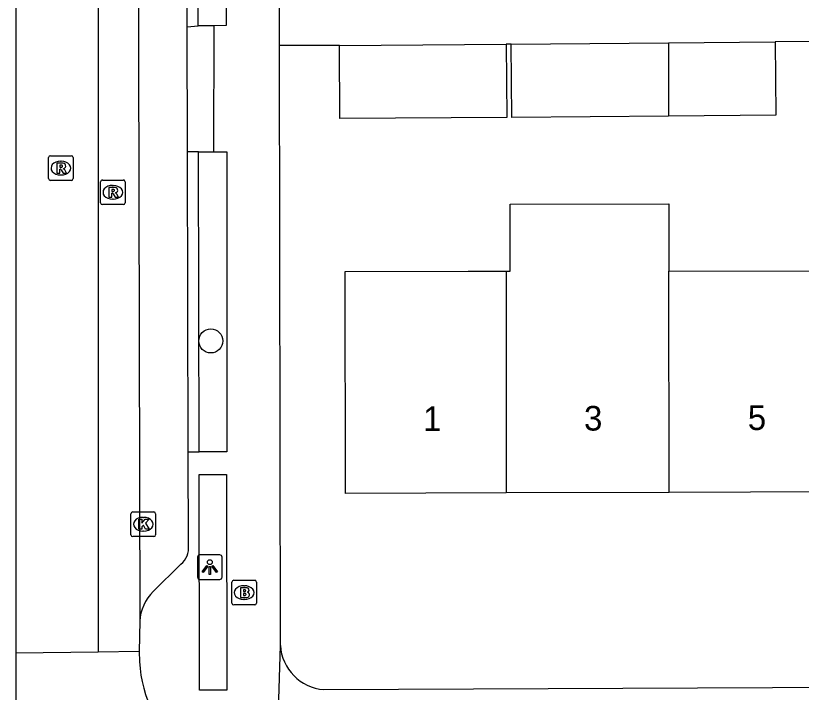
# Model space of a CAD drawing. Extents: x 160732 to 162105, y 387428 to 388479.
# Drawn here: x 161302.46 to 161334.36, y 387913.55 to 387941.02 of the extents above; entities that cross this region are included whole.
import ezdxf

# ---------------------------------------------------------------- set-up
doc = ezdxf.new("R2010")
doc.units = 0
for name, color, linetype in [('IMGEO_Boom', 7, 'Continuous'), ('IMGEO_Brandkraan', 7, 'Continuous'), ('IMGEO_Kolk', 7, 'Continuous'), ('IMGEO_Lichtpunt', 7, 'Continuous'), ('IMGEO_Pand', 7, 'Continuous'), ('IMGEO_Pand_nummerreeks', 7, 'Continuous'), ('IMGEO_Rijbaan_lokaal_gesloten', 7, 'Continuous'), ('IMGEO_Rijbaan_lokaal_open', 7, 'Continuous'), ('IMGEO_Rioolput', 7, 'Continuous'), ('IMGEO_Voetpad_open', 7, 'Continuous')]:
    doc.layers.add(name, color=color, linetype=linetype)

msp = doc.modelspace()

# ---------------------------------------------------------------- linework, layer by layer
at = {"layer": 'IMGEO_Boom'}
msp.add_circle((161310.385, 387927.818), 0.489, dxfattribs=at)
at = {"layer": 'IMGEO_Brandkraan'}
for p, q in [((161311.239, 387917.174), (161311.239, 387918.026)), ((161311.314, 387918.1), (161312.166, 387918.1)), ((161312.24, 387918.026), (161312.24, 387917.174)), ((161311.727, 387917.88), (161311.752, 387917.88)), ((161312.166, 387917.1), (161311.314, 387917.1)), ((161311.75, 387917.32), (161311.725, 387917.32))]:
    msp.add_line(p, q, dxfattribs=at)
for points in [[(161311.239, 387917.174), (161311.239, 387918.026)], [(161311.314, 387918.1), (161312.166, 387918.1)], [(161312.24, 387918.026), (161312.24, 387917.174)], [(161311.587, 387917.8), (161311.587, 387917.4), (161311.8, 387917.4)], [(161311.818, 387917.8), (161311.587, 387917.8)], [(161311.766, 387917.719), (161311.712, 387917.719), (161311.712, 387917.643)], [(161311.712, 387917.643), (161311.765, 387917.643)], [(161311.774, 387917.567), (161311.712, 387917.567), (161311.712, 387917.486)], [(161311.712, 387917.486), (161311.774, 387917.486)], [(161312.166, 387917.1), (161311.314, 387917.1)]]:
    msp.add_lwpolyline(points, dxfattribs=at)
for centre, radius, start, end in [((161311.316, 387918.024), 0.0765, 91.552, 178.448), ((161311.316, 387918.024), 0.0765, 91.552, 178.448), ((161312.164, 387918.024), 0.0765, 1.552, 88.448), ((161312.164, 387918.024), 0.0765, 1.552, 88.448), ((161311.767, 387917.681), 0.0379, 267.8285, 90.9355), ((161311.822, 387917.655), 0.145, 59.4692, 91.5367), ((161311.847, 387917.702), 0.0922, 285.5137, 58.1501), ((161311.775, 387917.526), 0.0404, 269.8759, 90.5077), ((161311.806, 387917.651), 0.251, 268.6676, 293.5347), ((161311.852, 387917.51), 0.105, 301.3115, 78.989), ((161311.316, 387917.176), 0.0765, 181.552, 268.448), ((161311.316, 387917.176), 0.0765, 181.552, 268.448), ((161312.164, 387917.176), 0.0765, 271.552, 358.448), ((161312.164, 387917.176), 0.0765, 271.552, 358.448)]:
    msp.add_arc(centre, radius, start, end, dxfattribs=at)
for centre, major_axis, ratio, start_param, end_param in [((161311.726, 387917.6), (-0.387, 0.002), 0.722429, 4.712389, 7.853982), ((161311.751, 387917.6), (-0.39, 0.002), 0.717154, 1.570796, 4.712389)]:
    msp.add_ellipse(centre, major_axis=major_axis, ratio=ratio, start_param=start_param, end_param=end_param, dxfattribs=at)
at = {"layer": 'IMGEO_Kolk'}
for p, q in [((161307.218, 387920.876), (161308.07, 387920.876)), ((161307.143, 387919.95), (161307.143, 387920.802)), ((161307.631, 387920.656), (161307.656, 387920.656)), ((161308.144, 387920.802), (161308.144, 387919.95)), ((161307.654, 387920.096), (161307.629, 387920.096)), ((161308.07, 387919.876), (161307.218, 387919.876))]:
    msp.add_line(p, q, dxfattribs=at)
for points in [[(161307.218, 387920.876), (161308.07, 387920.876)], [(161307.143, 387919.95), (161307.143, 387920.802)], [(161307.464, 387920.576), (161307.587, 387920.576), (161307.587, 387920.425), (161307.717, 387920.576), (161307.881, 387920.576), (161307.735, 387920.425), (161307.888, 387920.176), (161307.736, 387920.176), (161307.651, 387920.34), (161307.587, 387920.273), (161307.587, 387920.176), (161307.464, 387920.176), (161307.464, 387920.576)], [(161308.144, 387920.802), (161308.144, 387919.95)], [(161308.07, 387919.876), (161307.218, 387919.876)]]:
    msp.add_lwpolyline(points, dxfattribs=at)
for centre, start, end in [((161307.22, 387920.8), 91.552, 178.448), ((161307.22, 387920.8), 91.552, 178.448), ((161308.068, 387920.8), 1.552, 88.448), ((161308.068, 387920.8), 1.552, 88.448), ((161307.22, 387919.952), 181.552, 268.448), ((161307.22, 387919.952), 181.552, 268.448), ((161308.068, 387919.952), 271.552, 358.448), ((161308.068, 387919.952), 271.552, 358.448)]:
    msp.add_arc(centre, 0.0765, start, end, dxfattribs=at)
for centre, major_axis, ratio, start_param, end_param in [((161307.63, 387920.376), (-0.387, 0.002), 0.722429, 4.712389, 7.853982), ((161307.655, 387920.376), (-0.39, 0.002), 0.717154, 1.570796, 4.712389)]:
    msp.add_ellipse(centre, major_axis=major_axis, ratio=ratio, start_param=start_param, end_param=end_param, dxfattribs=at)
at = {"layer": 'IMGEO_Lichtpunt'}
for p, q in [((161309.846, 387919.038), (161309.846, 387918.231)), ((161309.846, 387919.038), (161309.846, 387918.231)), ((161310.748, 387919.133), (161309.94, 387919.133)), ((161310.748, 387919.133), (161309.94, 387919.133)), ((161310.842, 387918.231), (161310.842, 387919.038)), ((161310.842, 387918.231), (161310.842, 387919.038)), ((161309.94, 387918.137), (161310.748, 387918.137)), ((161309.94, 387918.137), (161310.748, 387918.137))]:
    msp.add_line(p, q, dxfattribs=at)
for points in [[(161310.22, 387918.702), (161310.259, 387918.674), (161310.071, 387918.412), (161310.033, 387918.439), (161310.22, 387918.702)], [(161310.322, 387918.654), (161310.369, 387918.654), (161310.369, 387918.332), (161310.322, 387918.332), (161310.322, 387918.654)], [(161310.432, 387918.674), (161310.47, 387918.701), (161310.657, 387918.439), (161310.618, 387918.411), (161310.432, 387918.674)]]:
    msp.add_lwpolyline(points, dxfattribs=at)
msp.add_circle((161310.345, 387918.836), 0.0994, dxfattribs=at)
for centre, start, end in [((161309.94, 387919.038), 90, 180), ((161309.94, 387919.038), 90, 180), ((161310.748, 387919.038), 0, 90), ((161310.748, 387919.038), 0, 90), ((161309.94, 387918.231), 180, 270), ((161309.94, 387918.231), 180, 270), ((161310.748, 387918.231), 270, 0), ((161310.748, 387918.231), 270, 360)]:
    msp.add_arc(centre, 0.0946, start, end, dxfattribs=at)
at = {"layer": 'IMGEO_Pand'}
for points in [[(161315.611, 387939.817), (161322.381, 387939.86)], [(161322.381, 387939.86), (161322.4, 387936.887), (161315.63, 387936.844), (161315.611, 387939.817)], [(161322.583, 387939.86), (161328.967, 387939.916)], [(161328.97, 387936.943), (161322.602, 387936.887), (161322.583, 387939.86)], [(161328.967, 387939.916), (161333.301, 387939.954)], [(161328.967, 387939.916), (161328.97, 387936.943)], [(161333.301, 387939.954), (161333.327, 387936.981), (161328.97, 387936.943)], [(161322.371, 387930.648), (161322.542, 387930.648), (161322.539, 387933.37), (161328.975, 387933.378), (161328.978, 387930.656)], [(161322.382, 387921.648), (161315.849, 387921.627), (161315.838, 387930.64), (161320.838, 387930.646), (161322.371, 387930.648)], [(161322.371, 387930.648), (161322.382, 387921.648)], [(161328.978, 387930.656), (161335.585, 387930.665)], [(161328.989, 387921.67), (161328.978, 387930.656)], [(161328.989, 387921.67), (161322.382, 387921.648)], [(161335.596, 387921.691), (161328.989, 387921.67)]]:
    msp.add_lwpolyline(points, dxfattribs=at)
at = {"layer": 'IMGEO_Rijbaan_lokaal_gesloten'}
for points in [[(161307.202, 388043.801), (161307.5, 387916.435)], [(161302.464, 387992.392), (161302.464, 387915.139)], [(161305.805, 387992.439), (161305.805, 387915.186)], [(161307.5, 387916.435), (161307.47, 387915.209)], [(161305.805, 387915.186), (161302.464, 387915.139)], [(161302.464, 387915.139), (161302.479, 387897.971)], [(161307.47, 387915.209), (161305.805, 387915.186)]]:
    msp.add_lwpolyline(points, dxfattribs=at)
at = {"layer": 'IMGEO_Rijbaan_lokaal_open'}
msp.add_lwpolyline([(161307.47, 387915.209), (161307.486, 387914.801)], dxfattribs=at)
msp.add_arc((161313.392, 387915.228), 5.922, 184.1362, 266.4356, dxfattribs=at)
at = {"layer": 'IMGEO_Rioolput'}
for p, q in [((161303.797, 387934.408), (161303.797, 387935.26)), ((161303.872, 387935.334), (161304.724, 387935.334)), ((161304.798, 387935.26), (161304.798, 387934.408)), ((161304.285, 387935.114), (161304.31, 387935.114)), ((161304.724, 387934.334), (161303.872, 387934.334)), ((161304.308, 387934.554), (161304.283, 387934.554)), ((161305.908, 387933.425), (161305.908, 387934.277)), ((161305.983, 387934.351), (161306.835, 387934.351)), ((161306.909, 387934.277), (161306.909, 387933.425)), ((161306.396, 387934.131), (161306.421, 387934.131)), ((161306.835, 387933.351), (161305.983, 387933.351)), ((161306.419, 387933.571), (161306.394, 387933.571))]:
    msp.add_line(p, q, dxfattribs=at)
for points in [[(161303.797, 387934.408), (161303.797, 387935.26)], [(161303.872, 387935.334), (161304.724, 387935.334)], [(161304.798, 387935.26), (161304.798, 387934.408)], [(161304.386, 387935.032), (161304.134, 387935.034), (161304.134, 387934.634)], [(161304.312, 387934.953), (161304.258, 387934.953), (161304.258, 387934.872)], [(161304.134, 387934.634), (161304.258, 387934.634), (161304.258, 387934.796), (161304.269, 387934.796)], [(161304.258, 387934.872), (161304.31, 387934.872)], [(161304.316, 387934.767), (161304.387, 387934.634), (161304.527, 387934.634), (161304.462, 387934.76)], [(161304.724, 387934.334), (161303.872, 387934.334)], [(161305.908, 387933.425), (161305.908, 387934.277)], [(161305.983, 387934.351), (161306.835, 387934.351)], [(161306.909, 387934.277), (161306.909, 387933.425)], [(161306.497, 387934.049), (161306.245, 387934.051), (161306.245, 387933.651)], [(161306.423, 387933.97), (161306.369, 387933.97), (161306.369, 387933.889)], [(161306.245, 387933.651), (161306.369, 387933.651), (161306.369, 387933.813), (161306.38, 387933.813)], [(161306.369, 387933.889), (161306.421, 387933.889)], [(161306.427, 387933.784), (161306.498, 387933.651), (161306.638, 387933.651), (161306.573, 387933.777)], [(161306.835, 387933.351), (161305.983, 387933.351)]]:
    msp.add_lwpolyline(points, dxfattribs=at)
for centre, radius, start, end in [((161303.874, 387935.258), 0.0765, 91.552, 178.448), ((161303.874, 387935.258), 0.0765, 91.552, 178.448), ((161304.722, 387935.258), 0.0765, 1.552, 88.448), ((161304.722, 387935.258), 0.0765, 1.552, 88.448), ((161304.318, 387934.857), 0.0964, 77.0061, 93.1865), ((161304.332, 387934.914), 0.0378, 276.6634, 79.6772), ((161304.385, 387934.922), 0.109, 350.3612, 89.416), ((161304.383, 387934.922), 0.112, 277.5842, 350.9817), ((161304.268, 387934.743), 0.0533, 26.0293, 88.6989), ((161304.294, 387935.061), 0.19, 274.7715, 282.9687), ((161304.367, 387934.707), 0.108, 29.5134, 73.7905), ((161303.874, 387934.41), 0.0765, 181.552, 268.448), ((161303.874, 387934.41), 0.0765, 181.552, 268.448), ((161304.722, 387934.41), 0.0765, 271.552, 358.448), ((161304.722, 387934.41), 0.0765, 271.552, 358.448), ((161305.985, 387934.275), 0.0765, 91.552, 178.448), ((161305.985, 387934.275), 0.0765, 91.552, 178.448), ((161306.833, 387934.275), 0.0765, 1.552, 88.448), ((161306.833, 387934.275), 0.0765, 1.552, 88.448), ((161306.429, 387933.874), 0.0964, 77.0061, 93.1865), ((161306.443, 387933.931), 0.0378, 276.6634, 79.6772), ((161306.496, 387933.939), 0.109, 350.3612, 89.416), ((161306.379, 387933.76), 0.0533, 26.0293, 88.6989), ((161306.405, 387934.078), 0.19, 274.7715, 282.9687), ((161306.494, 387933.939), 0.112, 277.5842, 350.9817), ((161306.478, 387933.724), 0.108, 29.5134, 73.7905), ((161305.985, 387933.427), 0.0765, 181.552, 268.448), ((161305.985, 387933.427), 0.0765, 181.552, 268.448), ((161306.833, 387933.427), 0.0765, 271.552, 358.448), ((161306.833, 387933.427), 0.0765, 271.552, 358.448)]:
    msp.add_arc(centre, radius, start, end, dxfattribs=at)
for centre, major_axis, ratio, start_param, end_param in [((161304.284, 387934.834), (-0.387, 0.002), 0.722429, 4.712389, 7.853982), ((161304.309, 387934.834), (-0.39, 0.002), 0.717154, 1.570796, 4.712389), ((161306.395, 387933.851), (-0.387, 0.002), 0.722429, 4.712389, 7.853982), ((161306.42, 387933.851), (-0.39, 0.002), 0.717154, 1.570796, 4.712389)]:
    msp.add_ellipse(centre, major_axis=major_axis, ratio=ratio, start_param=start_param, end_param=end_param, dxfattribs=at)
at = {"layer": 'IMGEO_Voetpad_open'}
for points in [[(161309.423, 387940.574), (161309.413, 387945.131)], [(161309.864, 387945.132), (161310.994, 387945.147), (161311.002, 387940.62), (161310.504, 387940.614)], [(161309.867, 387940.606), (161309.864, 387945.132)], [(161313.17, 387939.813), (161313.168, 387941.331)], [(161309.423, 387940.574), (161309.867, 387940.606)], [(161309.436, 387935.494), (161309.423, 387940.574)], [(161310.504, 387940.614), (161309.867, 387940.606)], [(161310.504, 387940.614), (161310.496, 387935.493)], [(161315.611, 387939.817), (161313.17, 387939.813)], [(161313.208, 387915.456), (161313.17, 387939.813)], [(161322.583, 387939.86), (161322.381, 387939.86)], [(161337.801, 387939.993), (161333.301, 387939.954)], [(161309.889, 387935.494), (161309.436, 387935.494)], [(161309.466, 387923.31), (161309.436, 387935.494)], [(161309.889, 387935.494), (161310.496, 387935.493)], [(161309.915, 387923.311), (161309.889, 387935.494)], [(161310.496, 387935.493), (161311.042, 387935.493), (161311.031, 387923.31), (161309.915, 387923.311)], [(161309.466, 387923.31), (161309.915, 387923.311)], [(161309.475, 387919.518), (161309.466, 387923.31)], [(161311.04, 387913.638), (161309.926, 387913.636), (161309.911, 387922.394), (161311.025, 387922.396), (161311.04, 387913.638)], [(161308.049, 387917.642), (161309.163, 387918.749)], [(161313.024, 387909.318), (161313.208, 387915.456)], [(161314.972, 387913.662), (161360.499, 387913.873)]]:
    msp.add_lwpolyline(points, dxfattribs=at)
for centre, radius, start, end in [((161308.652, 387919.404), 0.831, 307.9519, 7.8812), ((161309.323, 387916.334), 1.826, 134.248, 176.8355), ((161315.124, 387915.576), 1.92, 183.5812, 265.4526)]:
    msp.add_arc(centre, radius, start, end, dxfattribs=at)

# ---------------------------------------------------------------- texts
at = {"layer": 'IMGEO_Pand_nummerreeks'}
for s, rotation, p in [('1', 0.1867, (161319.004, 387924.158)), ('3', 0.1891, (161325.539, 387924.178)), ('5', 0.1867, (161332.189, 387924.2))]:
    msp.add_text(s, height=1, rotation=rotation, dxfattribs=at).set_placement(p)

doc.saveas('drawing.dxf')
